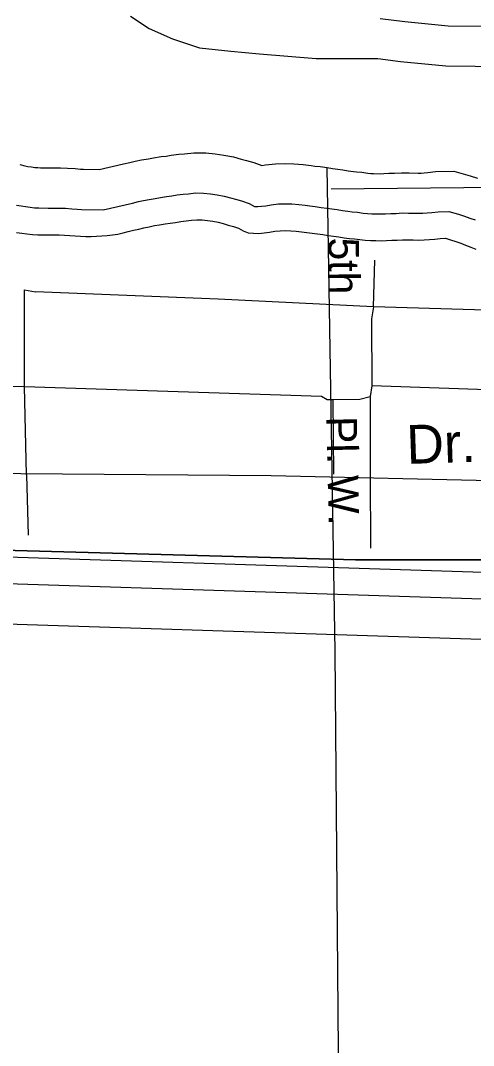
# Model space of a CAD drawing. Extents: x 2104537 to 2336408, y 34176 to 229611.
# Drawn here: x 2252100 to 2253210, y 59625 to 62136 of the extents above; entities that cross this region are included whole.
import ezdxf

# ---------------------------------------------------------------- set-up
doc = ezdxf.new("R2010")
doc.units = 0
for name, color, linetype in [('Exist Boundary Political City Limit New', 7, 'Continuous'), ('Exist Boundary Political CountyLine', 7, 'Continuous'), ('Exist Hydrographic Buffer Line', 7, 'Continuous'), ('Exist Hydrographic Creek Single Shore', 7, 'Continuous'), ('Exist Road Non-System Type 51', 7, 'Continuous'), ('Exist Road Non-System Type 51 Label', 7, 'Continuous'), ('Exist Road Secondary Type 51 Attributed', 7, 'Continuous'), ('Exist Road Secondary Type 51 Label', 7, 'Continuous'), ('Map Preparation Boundary City Limit Buffer Line', 7, 'Continuous'), ('Map Preparation Longitude Latitude Lines', 7, 'Continuous')]:
    doc.layers.add(name, color=color, linetype=linetype)

msp = doc.modelspace()

# ---------------------------------------------------------------- linework, layer by layer
at = {"layer": 'Exist Boundary Political City Limit New'}
msp.add_lwpolyline([(2237354.5, 60336.3), (2239099.8, 60520.4), (2245609.5, 60794), (2248455.2, 60815.9), (2249575.8, 60873.1), (2251638.8, 60849.8), (2252920.8, 60814.8), (2254226.2, 60814.8), (2255659.8, 60779.8), (2256953.5, 60686.5), (2258317.2, 60569.8), (2259343, 60464.8), (2260788.2, 60394.8), (2261988.8, 60254.8), (2262932.8, 60173.2), (2263923.5, 60009.9), (2265660, 59729.9), (2267501.5, 59438.3), (2269413, 59158.3), (2271021.5, 58866.7), (2271662.5, 58747.9), (2271665, 58805.6), (2276511.8, 57837.8)], dxfattribs=at)
at = {"layer": 'Exist Boundary Political CountyLine'}
msp.add_lwpolyline([(2273900.4, 58318.4), (2272280.3, 58633.4), (2271021.5, 58866.7), (2269413.1, 59158.3), (2267501.6, 59438.3), (2265660.1, 59729.9), (2263923.4, 60009.9), (2262932.7, 60173.2), (2261988.7, 60254.8), (2260788.2, 60394.8), (2259342.9, 60464.8), (2258317.2, 60569.8), (2256953.6, 60686.5), (2255659.8, 60779.8), (2254226.2, 60814.8), (2252920.8, 60814.8), (2251638.7, 60849.8), (2249575.8, 60873.1), (2248235.4, 60814.8), (2246603.6, 60721.4), (2244086.1, 60639.8), (2242419.4, 60651.5), (2240228.2, 60558.1), (2237675.7, 60359.8)], dxfattribs=at)
at = {"layer": 'Exist Hydrographic Buffer Line'}
for points in [[(2252369.1, 62147.2), (2252415.4, 62116.4), (2252472.1, 62091), (2252538.9, 62068.9), (2252615.6, 62060.9), (2252685.6, 62054.5), (2252824.5, 62043.2), (2252975.4, 62042.9), (2253031.3, 62036), (2253142.8, 62025), (2253286.2, 62023.9), (2253396.1, 62020.2), (2253563, 62019.1)], [(2252981.5, 62141.3), (2253042.1, 62133.9), (2253148, 62123.3), (2253288.2, 62122.3), (2253398.1, 62118.6), (2253526.8, 62117.7), (2253558.3, 62117.8)], [(2252292.2, 61770.8), (2252351.8, 61784.9), (2252368.1, 61788.7), (2252381.1, 61791.2), (2252396.7, 61794.8), (2252413.4, 61797.5), (2252426.1, 61799.8), (2252444.6, 61802.8), (2252456.5, 61804), (2252469.4, 61806.4), (2252488.2, 61808.4), (2252501.6, 61809.8), (2252524.9, 61812.3), (2252554, 61811.7), (2252577.3, 61809.5), (2252598.4, 61806.5), (2252621.6, 61802), (2252641, 61796.6), (2252653.4, 61793.1), (2252671.8, 61788), (2252691.7, 61780.7), (2252700.2, 61782.3), (2252725, 61785), (2252748.6, 61785.7), (2252769.6, 61785.3), (2252792.9, 61783.7), (2252812, 61780.9), (2252821.1, 61779.6), (2252834.2, 61778.4), (2252851.3, 61775.9), (2252864.6, 61774), (2252877.4, 61772.1), (2252890.2, 61770.2), (2252903.3, 61768.3), (2252916.4, 61766.4), (2252923.5, 61765.4), (2252936.3, 61764.5), (2252951.3, 61762.3), (2252958.3, 61761.7), (2252965.3, 61761.2), (2252983.4, 61760.8), (2252990.2, 61761), (2253003, 61761.8), (2253016.3, 61762.2), (2253033.5, 61763.1), (2253052.8, 61762.8), (2253074.9, 61762.4), (2253081.9, 61762.6), (2253089, 61763), (2253098.1, 61763.9), (2253117.3, 61765.9), (2253161.9, 61767.3), (2253202, 61755.9), (2253220.4, 61749.9)], [(2252098, 61783.1), (2252110.4, 61780.3), (2252117.5, 61778.9), (2252126.3, 61777.6), (2252135.1, 61776.4), (2252142.1, 61775.7), (2252149.1, 61775.2), (2252167.1, 61774.9), (2252180.3, 61775.3), (2252197.5, 61774.9), (2252214.7, 61774.6), (2252233.9, 61773.3), (2252247, 61772), (2252254, 61771.6), (2252292.2, 61770.8)], [(2252302.7, 61672.2), (2252374.4, 61689.1), (2252388.6, 61692.4), (2252401.3, 61694.9), (2252415.5, 61698.1), (2252429.8, 61700.4), (2252442.9, 61702.8), (2252457.7, 61705.2), (2252470.4, 61706.5), (2252483.4, 61708.9), (2252498.7, 61710.5), (2252511.9, 61711.9), (2252529.1, 61713.8), (2252548.4, 61713.4), (2252565.6, 61711.8), (2252581.9, 61709.4), (2252599, 61706.1), (2252614.4, 61701.8), (2252626.8, 61698.3), (2252641.8, 61694.1), (2252660.1, 61687.5), (2252673.4, 61680.9), (2252674.3, 61680.5), (2252674.8, 61680.5), (2252681.3, 61680.3), (2252690.4, 61681.3), (2252701.2, 61682.4), (2252714.3, 61684.8), (2252731.9, 61686.7), (2252749.2, 61687.2), (2252765.3, 61686.9), (2252782.4, 61685.7), (2252797.9, 61683.5), (2252809.4, 61681.8), (2252822.5, 61680.6), (2252837.2, 61678.5), (2252850.4, 61676.6), (2252863.2, 61674.7), (2252876.1, 61672.8), (2252889.2, 61670.9), (2252902.3, 61669), (2252913, 61667.5), (2252925.8, 61666.6), (2252939.7, 61664.6), (2252950.3, 61663.6), (2252961, 61662.8), (2252983.9, 61662.4), (2252994.5, 61662.7), (2253007.4, 61663.4), (2253020.6, 61663.8), (2253035.3, 61664.7), (2253050.9, 61664.4), (2253075.5, 61663.9), (2253086.2, 61664.2), (2253096.9, 61664.8), (2253108.4, 61666), (2253124, 61667.7), (2253149.7, 61668.5), (2253173.2, 61661.8), (2253188.1, 61656.9), (2253201, 61652.2), (2253214.5, 61647.6)], [(2252090.2, 61684), (2252100.9, 61681.9), (2252112, 61680.2), (2252123.4, 61678.6), (2252134.1, 61677.6), (2252144.7, 61676.9), (2252167.7, 61676.4), (2252180.8, 61676.8), (2252195.6, 61676.5), (2252210.3, 61676.3), (2252225.9, 61675.2), (2252239, 61673.9), (2252249.6, 61673.2), (2252302.7, 61672.2)], [(2258680.9, 60385.7), (2258291.6, 60448.6), (2256034, 60577.1), (2255409.8, 60648.1), (2251914, 60761.1), (2250581.5, 60740.8), (2249514.9, 60758), (2247534, 60701), (2245701.2, 60677.1)]]:
    msp.add_lwpolyline(points, dxfattribs=at)
at = {"layer": 'Exist Hydrographic Creek Single Shore'}
for points in [[(2252299.2, 61608.3), (2252312.4, 61609.6), (2252325.2, 61611), (2252338, 61613.1), (2252351.2, 61616.1), (2252363.8, 61619.2), (2252376.6, 61622.2), (2252389.5, 61625.2), (2252402.3, 61628.3), (2252414.8, 61630.6), (2252428, 61633.7), (2252440.8, 61635.7), (2252454, 61638.1), (2252466.5, 61640.1), (2252479.7, 61641.5), (2252492.8, 61643.9), (2252505.6, 61645.3), (2252518.8, 61646.7), (2252531.9, 61648.1), (2252544.7, 61647.8), (2252557.8, 61646.6), (2252570.9, 61644.7), (2252584, 61642.2), (2252596.7, 61638.6), (2252609.1, 61635.1), (2252621.8, 61631.6), (2252634.2, 61627.1), (2252645.9, 61621.3), (2252658, 61616.1), (2252671.1, 61614.9), (2252684.2, 61614.6), (2252697.3, 61616), (2252710.5, 61617.4), (2252723.6, 61619.8), (2252736.5, 61621.2), (2252749.6, 61621.6), (2252762.4, 61621.3), (2252775.5, 61620.4), (2252788.6, 61618.5), (2252801.6, 61616.7), (2252814.7, 61615.4), (2252827.8, 61613.5), (2252840.9, 61611.6), (2252853.7, 61609.7), (2252866.8, 61607.9), (2252879.8, 61606), (2252892.9, 61604.1), (2252906, 61602.2), (2252918.8, 61601.3), (2252931.9, 61599.4), (2252945, 61598.2), (2252958.1, 61597.2), (2252971.2, 61597), (2252984.3, 61596.7), (2252997.4, 61597.1), (2253010.3, 61597.9), (2253023.4, 61598.3), (2253036.5, 61599), (2253049.6, 61598.8), (2253062.8, 61598.5), (2253075.9, 61598.3), (2253089, 61598.7), (2253102.1, 61599.4), (2253115.3, 61600.8), (2253128.4, 61602.2), (2253141.6, 61602.6), (2253154, 61599.1), (2253166.7, 61594.9), (2253179.1, 61590.4), (2253191.1, 61586.2), (2253203.5, 61581.1), (2253215.8, 61575.9)], [(2252089.8, 61617.2), (2252102.6, 61615.3), (2252115.6, 61613.4), (2252128.7, 61612.2), (2252141.8, 61611.3), (2252155, 61611), (2252168.1, 61610.8), (2252181.2, 61611.2), (2252194.3, 61610.9), (2252207.4, 61610.7), (2252220.5, 61609.8), (2252233.6, 61608.5), (2252246.7, 61607.6), (2252259.9, 61607.4), (2252273, 61607.1), (2252286.1, 61607.5), (2252299.2, 61608.3)], [(2258690.7, 60450.6), (2258298.7, 60513.9), (2256039.6, 60642.5), (2255414.6, 60713.6), (2251914.6, 60826.7), (2250581.5, 60806.4), (2249514.4, 60823.6), (2247532.6, 60766.6), (2245699.5, 60742.7)], [(2258666, 60288.4), (2258280.9, 60350.6), (2256025.7, 60479), (2255402.7, 60549.8), (2251913.2, 60662.7), (2250581.5, 60642.3), (2249515.5, 60659.5), (2247536, 60602.5), (2245703.7, 60578.7)]]:
    msp.add_lwpolyline(points, dxfattribs=at)
at = {"layer": 'Exist Road Non-System Type 51'}
for p, q in [((2252965.5, 61435), (2252968.6, 61548.8)), ((2252965.5, 61435), (2252960, 61405)), ((2253769.7, 61409.4), (2252965.5, 61435)), ((2252960, 61405), (2252961.1, 61240.9)), ((2252961.1, 61240.9), (2252957.3, 61215.1)), ((2253763.3, 61213.4), (2252961.1, 61240.9)), ((2252957.3, 61215.1), (2252956.9, 61024.8))]:
    msp.add_line(p, q, dxfattribs=at)
for points in [[(2252109.4, 61239.9), (2252109.5, 61476.4), (2252136.6, 61471.9)], [(2252965.5, 61435), (2252584.6, 61453.8), (2252136.6, 61471.9)], [(2251343.6, 61249.7), (2252109.4, 61239.9), (2252837.6, 61216.1), (2252851.5, 61207.9), (2252866.1, 61208.1)], [(2252114, 61023.2), (2252109.4, 61239.9)], [(2252866.1, 61208.1), (2252931.6, 61208.7), (2252957.3, 61215.1)], [(2252114, 61023.2), (2252118.1, 60875.6)], [(2252956.9, 61024.8), (2252957.8, 60843.9)]]:
    msp.add_lwpolyline(points, dxfattribs=at)
at = {"layer": 'Exist Road Secondary Type 51 Attributed'}
msp.add_lwpolyline([(2254566.4, 60968.7), (2253289, 61007.9), (2252714.1, 61020.7), (2249745.7, 61044.8), (2248147.2, 61010.5), (2247088, 60979.8), (2245763.4, 60956.3), (2244971.9, 60923.6), (2240873.3, 60791.5), (2237235.4, 60600.9), (2236878, 60573.8)], dxfattribs=at)
at = {"layer": 'Map Preparation Boundary City Limit Buffer Line'}
msp.add_lwpolyline([(2237354.5, 60336.3), (2239099.8, 60520.4), (2245609.5, 60794), (2248455.2, 60815.9), (2249575.8, 60873.1), (2251638.8, 60849.8), (2252920.8, 60814.8), (2254226.2, 60814.8), (2255659.8, 60779.8), (2256953.5, 60686.5), (2258317.2, 60569.8), (2259343, 60464.8), (2260788.2, 60394.8), (2261988.8, 60254.8), (2262932.8, 60173.2), (2263923.5, 60009.9), (2265660, 59729.9), (2267501.5, 59438.3), (2269413, 59158.3), (2271021.5, 58866.7), (2271662.5, 58747.9), (2271665, 58805.6), (2276511.8, 57837.8)], dxfattribs=at)
at = {"layer": 'Map Preparation Longitude Latitude Lines'}
for p, q in [((2255748.1, 61748.8), (2252861.7, 61723.4)), ((2252867.6, 61024.7), (2252866.1, 61208.1))]:
    msp.add_line(p, q, dxfattribs=at)
msp.add_lwpolyline([(2252905.1, 56560.2), (2252900, 57164.3), (2252871.2, 60590.4), (2252851.3, 61775.9)], dxfattribs=at)

# ---------------------------------------------------------------- texts
at = {"layer": 'Exist Road Non-System Type 51 Label'}
for s, rotation, p in [('5th', 270.3885, (2252854.7, 61604.4)), ('Pl. W.', 271.3545, (2252849.2, 61166))]:
    msp.add_text(s, height=75, rotation=rotation, dxfattribs=at).set_placement(p)
at = {"layer": 'Exist Road Secondary Type 51 Label'}
msp.add_text('Dr.', height=95, rotation=1.8887, dxfattribs=at).set_placement((2253047.5, 61049.8))

doc.saveas('drawing.dxf')
